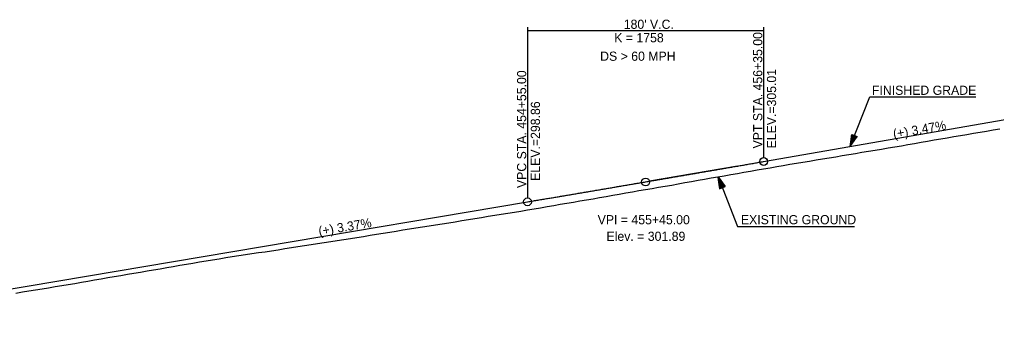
# Model space of a CAD drawing. Extents: x 69 to 2003113, y 512 to 837401.
# Drawn here: x 1923431 to 1924176, y 831396 to 831638 of the extents above; entities that cross this region are included whole.
import ezdxf

# ---------------------------------------------------------------- set-up
doc = ezdxf.new("R2010")
doc.units = 0
for name, color, linetype in [('BR_CENTER LINE BASELINE', 7, 'Continuous'), ('BR_CONCRETE', 7, 'Continuous'), ('BR_GRID DOTS', 7, 'Continuous'), ('BR_GRID LINES', 7, 'Continuous'), ('BR_TEXT', 7, 'Continuous'), ('RD_PD_ALT1_TrvlWay', 7, 'Continuous'), ('RD_SHT_IplotShp', 7, 'Continuous')]:
    doc.layers.add(name, color=color, linetype=linetype)

msp = doc.modelspace()

# ---------------------------------------------------------------- linework, layer by layer
at = {"layer": 'BR_CENTER LINE BASELINE'}
for p, q in [((1923978.08, 831525.87), (1923911.08, 831514.25)), ((1923838.11, 831501.95), (1923905.16, 831513.24))]:
    msp.add_line(p, q, dxfattribs=at)
msp.add_circle((1923908.12, 831513.74), 3, dxfattribs=at)
at = {"layer": 'BR_GRID DOTS'}
for p, q in [((1923818.12, 831631.85), (1923818.12, 831501.59)), ((1923818.12, 831629.35), (1923998.12, 831629.35)), ((1923998.12, 831631.85), (1923998.12, 831532.35))]:
    msp.add_line(p, q, dxfattribs=at)
for centre in [(1923998.12, 831529.35), (1923818.12, 831498.59)]:
    msp.add_circle(centre, 3, dxfattribs=at)
at = {"layer": 'BR_GRID LINES'}
for p, q in [((1923998.12, 831529.35), (1924188.13, 831562.31)), ((1923208.12, 831395.9), (1923818.12, 831498.59))]:
    msp.add_line(p, q, dxfattribs=at)
msp.add_spline([(1923818.12, 831498.59), (1923821.72, 831499.19), (1923825.32, 831499.8), (1923828.92, 831500.41), (1923832.52, 831501.02), (1923836.12, 831501.62), (1923839.72, 831502.23), (1923843.32, 831502.84), (1923846.92, 831503.45), (1923850.52, 831504.06), (1923854.12, 831504.67), (1923857.72, 831505.28), (1923861.32, 831505.89), (1923864.92, 831506.5), (1923868.52, 831507.11), (1923872.12, 831507.72), (1923875.72, 831508.33), (1923879.32, 831508.94), (1923882.92, 831509.56), (1923886.52, 831510.17), (1923890.12, 831510.78), (1923893.72, 831511.4), (1923897.32, 831512.01), (1923900.92, 831512.62), (1923904.52, 831513.24), (1923908.12, 831513.85), (1923911.72, 831514.47), (1923915.32, 831515.08), (1923918.92, 831515.7), (1923922.52, 831516.32), (1923926.12, 831516.93), (1923929.72, 831517.55), (1923933.32, 831518.17), (1923936.92, 831518.79), (1923940.52, 831519.41), (1923944.12, 831520.02), (1923947.72, 831520.64), (1923951.32, 831521.26), (1923954.92, 831521.88), (1923958.52, 831522.5), (1923962.12, 831523.12), (1923965.72, 831523.74), (1923969.32, 831524.37), (1923972.92, 831524.99), (1923976.52, 831525.61), (1923980.12, 831526.23), (1923983.72, 831526.85), (1923987.32, 831527.48), (1923990.92, 831528.1), (1923994.52, 831528.73), (1923998.12, 831529.35)], degree=3, dxfattribs=at)
at = {"layer": 'BR_TEXT'}
for points in [[(1923863.08, 831500.14), (1923868.08, 831501), (1923873.08, 831501.85), (1923878.08, 831502.7), (1923883.08, 831503.56), (1923888.08, 831504.45), (1923893.08, 831505.35), (1923898.08, 831506.25), (1923903.08, 831507.12), (1923908.08, 831507.98), (1923913.08, 831508.83), (1923918.08, 831509.7), (1923923.08, 831510.57), (1923928.08, 831511.43), (1923933.08, 831512.35), (1923938.08, 831513.31), (1923943.08, 831514.22), (1923948.08, 831515.11), (1923953.08, 831515.99), (1923958.08, 831516.84), (1923963.08, 831517.66), (1923968.08, 831518.5), (1923973.08, 831519.36), (1923978.08, 831520.27), (1923983.08, 831521.19), (1923988.08, 831522.07), (1923993.08, 831522.93), (1923998.08, 831523.73), (1924003.08, 831524.63), (1924008.08, 831525.53), (1924013.08, 831526.4), (1924018.08, 831527.24), (1924023.08, 831528.07), (1924028.08, 831528.89), (1924033.08, 831529.71), (1924038.08, 831530.53), (1924043.08, 831531.35), (1924048.08, 831532.18), (1924053.08, 831533.01), (1924058.08, 831533.86), (1924063.08, 831534.73), (1924068.08, 831535.58), (1924073.08, 831536.41), (1924078.08, 831537.22), (1924083.08, 831538.02), (1924088.08, 831538.84), (1924093.08, 831539.68), (1924098.08, 831540.55), (1924103.08, 831541.43), (1924108.08, 831542.3), (1924113.08, 831543.2), (1924118.08, 831544.12), (1924123.08, 831544.97), (1924128.08, 831545.79), (1924133.08, 831546.63), (1924138.08, 831547.5), (1924143.08, 831548.37), (1924148.08, 831549.22), (1924153.08, 831550.06), (1924158.08, 831550.9), (1924163.08, 831551.73), (1924168.08, 831552.54), (1924173.08, 831553.44), (1924178.08, 831554.32)], [(1923428.08, 831429.02), (1923433.08, 831429.85), (1923438.08, 831430.68), (1923443.08, 831431.49), (1923448.08, 831432.3), (1923453.08, 831433.12), (1923458.08, 831433.9), (1923463.08, 831434.72), (1923468.08, 831435.53), (1923473.08, 831436.36), (1923478.08, 831437.26), (1923483.08, 831438.14), (1923488.08, 831439.01), (1923493.08, 831439.89), (1923498.08, 831440.78), (1923503.08, 831441.67), (1923508.08, 831442.45), (1923513.08, 831443.31), (1923518.08, 831444.16), (1923523.08, 831444.99), (1923528.08, 831445.85), (1923533.08, 831446.74), (1923538.08, 831447.61), (1923543.08, 831448.48), (1923548.08, 831449.35), (1923553.08, 831450.23), (1923558.08, 831451.07), (1923563.08, 831451.9), (1923568.08, 831452.74), (1923573.08, 831453.58), (1923578.08, 831454.41), (1923583.08, 831455.22), (1923588.08, 831456.03), (1923593.08, 831456.83), (1923598.08, 831457.63), (1923603.08, 831458.4), (1923608.08, 831459.12), (1923613.08, 831459.84), (1923618.08, 831460.57), (1923623.08, 831461.34), (1923628.08, 831462.11), (1923633.08, 831462.91), (1923638.08, 831463.68), (1923643.08, 831464.44), (1923648.08, 831465.2), (1923653.08, 831465.95), (1923658.08, 831466.72), (1923663.08, 831467.49), (1923668.08, 831468.28), (1923673.08, 831469.03), (1923678.08, 831469.77), (1923683.08, 831470.58), (1923688.08, 831471.4), (1923693.08, 831472.22), (1923698.08, 831473.05), (1923703.08, 831473.91), (1923708.08, 831474.72), (1923713.08, 831475.53), (1923718.08, 831476.32), (1923723.08, 831477.12), (1923728.08, 831477.91), (1923733.08, 831478.72), (1923738.08, 831479.53), (1923743.08, 831480.3), (1923748.08, 831481.07), (1923753.08, 831481.84), (1923758.08, 831482.64), (1923763.08, 831483.46), (1923768.08, 831484.28), (1923773.08, 831485.1), (1923778.08, 831485.93), (1923783.08, 831486.76), (1923788.08, 831487.6), (1923793.08, 831488.44), (1923798.08, 831489.26), (1923803.08, 831490.07), (1923808.08, 831490.82), (1923813.08, 831491.6), (1923818.08, 831492.44), (1923823.08, 831493.29), (1923828.08, 831494.13), (1923833.08, 831494.98), (1923838.08, 831495.84), (1923843.08, 831496.7), (1923848.08, 831497.55), (1923853.08, 831498.41), (1923858.08, 831499.27), (1923863.08, 831500.14)]]:
    msp.add_lwpolyline(points, dxfattribs=at)
at = {"layer": 'RD_PD_ALT1_TrvlWay'}
for p, q in [((1924064.05, 831540.78), (1924079.02, 831578.74)), ((1924079.02, 831578.74), (1924159.8, 831578.74)), ((1924064.05, 831540.78), (1924065.26, 831549.98)), ((1924064.05, 831540.78), (1924065.26, 831549.98)), ((1924067.35, 831549.16), (1924064.05, 831540.78)), ((1924067.35, 831549.16), (1924064.05, 831540.78)), ((1924064.05, 831540.78), (1924069.45, 831548.33)), ((1924064.05, 831540.78), (1924069.45, 831548.33)), ((1924065.26, 831549.98), (1924069.45, 831548.33)), ((1924065.26, 831549.98), (1924069.45, 831548.33)), ((1923963.35, 831517.72), (1923978.31, 831479.77)), ((1923966.65, 831509.35), (1923963.35, 831517.72)), ((1923963.35, 831517.72), (1923968.74, 831510.17)), ((1923963.35, 831517.72), (1923964.56, 831508.52)), ((1923964.56, 831508.52), (1923968.74, 831510.17)), ((1923978.31, 831479.77), (1924067.5, 831479.77))]:
    msp.add_line(p, q, dxfattribs=at)
for points in [[(1924067.25, 831549.08), (1924064.18, 831541.28), (1924067.22, 831549.15), (1924064.25, 831541.67), (1924067.12, 831549.15), (1924064.28, 831541.94), (1924067.01, 831549.17), (1924064.31, 831542.27), (1924066.93, 831549.22), (1924064.38, 831542.76), (1924066.82, 831549.29), (1924064.47, 831543.29), (1924066.7, 831549.29), (1924064.53, 831543.69), (1924066.62, 831549.35), (1924064.59, 831544.14), (1924066.51, 831549.33), (1924064.64, 831544.54), (1924066.45, 831549.43), (1924064.68, 831544.89), (1924066.32, 831549.44), (1924064.74, 831545.38), (1924066.22, 831549.5), (1924064.85, 831545.98), (1924066.12, 831549.56), (1924064.86, 831546.4), (1924066.02, 831549.6), (1924064.94, 831547.02), (1924065.9, 831549.61), (1924065.04, 831547.53), (1924065.8, 831549.71), (1924065.09, 831547.97), (1924065.7, 831549.71), (1924065.13, 831548.37), (1924065.62, 831549.8), (1924065.21, 831548.86), (1924065.5, 831549.77), (1924065.28, 831549.41), (1924065.39, 831549.77)], [(1924067.25, 831549.08), (1924064.18, 831541.28), (1924067.22, 831549.15), (1924064.25, 831541.67), (1924067.12, 831549.15), (1924064.28, 831541.94), (1924067.01, 831549.17), (1924064.31, 831542.27), (1924066.93, 831549.22), (1924064.38, 831542.76), (1924066.82, 831549.29), (1924064.47, 831543.29), (1924066.7, 831549.29), (1924064.53, 831543.69), (1924066.62, 831549.35), (1924064.59, 831544.14), (1924066.51, 831549.33), (1924064.64, 831544.54), (1924066.45, 831549.43), (1924064.68, 831544.89), (1924066.32, 831549.44), (1924064.74, 831545.38), (1924066.22, 831549.5), (1924064.85, 831545.98), (1924066.12, 831549.56), (1924064.86, 831546.4), (1924066.02, 831549.6), (1924064.94, 831547.02), (1924065.9, 831549.61), (1924065.04, 831547.53), (1924065.8, 831549.71), (1924065.09, 831547.97), (1924065.7, 831549.71), (1924065.13, 831548.37), (1924065.62, 831549.8), (1924065.21, 831548.86), (1924065.5, 831549.77), (1924065.28, 831549.41), (1924065.39, 831549.77)], [(1924064.33, 831541.3), (1924067.37, 831549.03), (1924064.49, 831541.56), (1924067.48, 831548.99), (1924064.64, 831541.8), (1924067.56, 831548.99), (1924064.83, 831542.01), (1924067.62, 831548.95), (1924065.03, 831542.27), (1924067.72, 831548.93), (1924065.21, 831542.52), (1924067.79, 831548.91), (1924065.42, 831542.81), (1924067.88, 831548.89), (1924065.67, 831543.18), (1924067.99, 831548.82), (1924065.87, 831543.5), (1924068.08, 831548.83), (1924066.1, 831543.83), (1924068.16, 831548.78), (1924066.34, 831544.13), (1924068.24, 831548.75), (1924066.58, 831544.48), (1924068.29, 831548.67), (1924066.9, 831544.93), (1924068.39, 831548.67), (1924067.13, 831545.22), (1924068.48, 831548.67), (1924067.43, 831545.61), (1924068.55, 831548.61), (1924067.67, 831546.01), (1924068.65, 831548.55), (1924067.89, 831546.32), (1924068.73, 831548.45), (1924068.14, 831546.6), (1924068.8, 831548.43), (1924068.43, 831547.07), (1924068.95, 831548.45), (1924068.61, 831547.34), (1924069.09, 831548.39), (1924068.8, 831547.51), (1924069.19, 831548.25), (1924069.31, 831548.3), (1924069.16, 831548.27)], [(1924064.33, 831541.3), (1924067.37, 831549.03), (1924064.49, 831541.56), (1924067.48, 831548.99), (1924064.64, 831541.8), (1924067.56, 831548.99), (1924064.83, 831542.01), (1924067.62, 831548.95), (1924065.03, 831542.27), (1924067.72, 831548.93), (1924065.21, 831542.52), (1924067.79, 831548.91), (1924065.42, 831542.81), (1924067.88, 831548.89), (1924065.67, 831543.18), (1924067.99, 831548.82), (1924065.87, 831543.5), (1924068.08, 831548.83), (1924066.1, 831543.83), (1924068.16, 831548.78), (1924066.34, 831544.13), (1924068.24, 831548.75), (1924066.58, 831544.48), (1924068.29, 831548.67), (1924066.9, 831544.93), (1924068.39, 831548.67), (1924067.13, 831545.22), (1924068.48, 831548.67), (1924067.43, 831545.61), (1924068.55, 831548.61), (1924067.67, 831546.01), (1924068.65, 831548.55), (1924067.89, 831546.32), (1924068.73, 831548.45), (1924068.14, 831546.6), (1924068.8, 831548.43), (1924068.43, 831547.07), (1924068.95, 831548.45), (1924068.61, 831547.34), (1924069.09, 831548.39), (1924068.8, 831547.51), (1924069.19, 831548.25), (1924069.31, 831548.3), (1924069.16, 831548.27)], [(1923966.55, 831509.43), (1923963.48, 831517.22), (1923966.52, 831509.36), (1923963.55, 831516.83), (1923966.42, 831509.36), (1923963.58, 831516.56), (1923966.31, 831509.33), (1923963.61, 831516.23), (1923966.23, 831509.28), (1923963.68, 831515.74), (1923966.11, 831509.22), (1923963.77, 831515.22), (1923965.99, 831509.21), (1923963.82, 831514.82), (1923965.91, 831509.16), (1923963.88, 831514.36), (1923965.81, 831509.18), (1923963.94, 831513.96), (1923965.75, 831509.07), (1923963.98, 831513.62), (1923965.61, 831509.06), (1923964.03, 831513.12), (1923965.52, 831509), (1923964.15, 831512.52), (1923965.42, 831508.94), (1923964.15, 831512.11), (1923965.31, 831508.9), (1923964.24, 831511.48), (1923965.2, 831508.9), (1923964.34, 831510.98), (1923965.1, 831508.8), (1923964.39, 831510.54), (1923965, 831508.8), (1923964.43, 831510.13), (1923964.91, 831508.7), (1923964.5, 831509.64), (1923964.8, 831508.74), (1923964.58, 831509.09), (1923964.68, 831508.73)], [(1923963.62, 831517.2), (1923966.67, 831509.48), (1923963.79, 831516.95), (1923966.77, 831509.52), (1923963.94, 831516.71), (1923966.86, 831509.51), (1923964.12, 831516.5), (1923966.92, 831509.55), (1923964.32, 831516.24), (1923967.01, 831509.57), (1923964.5, 831515.99), (1923967.08, 831509.6), (1923964.72, 831515.69), (1923967.17, 831509.62), (1923964.96, 831515.33), (1923967.29, 831509.68), (1923965.17, 831515.01), (1923967.37, 831509.67), (1923965.4, 831514.68), (1923967.45, 831509.72), (1923965.64, 831514.37), (1923967.54, 831509.76), (1923965.88, 831514.03), (1923967.59, 831509.84), (1923966.2, 831513.57), (1923967.69, 831509.84), (1923966.43, 831513.28), (1923967.77, 831509.83), (1923966.72, 831512.9), (1923967.84, 831509.9), (1923966.96, 831512.49), (1923967.94, 831509.96), (1923967.18, 831512.18), (1923968.02, 831510.05), (1923967.44, 831511.9), (1923968.09, 831510.08), (1923967.72, 831511.43), (1923968.24, 831510.06), (1923967.91, 831511.16), (1923968.38, 831510.11), (1923968.09, 831511), (1923968.49, 831510.25), (1923968.61, 831510.2), (1923968.45, 831510.24)]]:
    msp.add_lwpolyline(points, dxfattribs=at)

# ---------------------------------------------------------------- texts
at = {"layer": 'BR_CENTER LINE BASELINE'}
for s, rotation, p in [('(+) 3.47%', 9.84025, (1924097.4, 831546.87)), ('(+) 3.37%', 9.55528, (1923659.39, 831472.69))]:
    msp.add_text(s, height=7, rotation=rotation, dxfattribs=at).set_placement(p)
at = {"layer": 'BR_CONCRETE'}
for s, p in [('VPT STA. 456+35.00 ', (1923997.12, 831539.35)), ('VPC STA. 454+55.00 ', (1923817.12, 831509.11)), ('ELEV.=305.01', (1924007.62, 831539.35)), ('ELEV.=298.86', (1923827.62, 831514.6))]:
    msp.add_text(s, height=7, rotation=90, dxfattribs=at).set_placement(p)
at = {"layer": 'BR_GRID DOTS'}
for s, p in [("180' V.C.", (1923891.48, 831630.55)), ('K = 1758', (1923884.21, 831620.26)), ('DS > 60 MPH', (1923873.49, 831606.19))]:
    msp.add_text(s, height=7, dxfattribs=at).set_placement(p)
at = {"layer": 'RD_PD_ALT1_TrvlWay'}
for s, p in [('FINISHED GRADE', (1924080.66, 831580.21)), ('EXISTING GROUND', (1923980.77, 831481.5))]:
    msp.add_text(s, height=7, dxfattribs=at).set_placement(p)
at = {"layer": 'RD_SHT_IplotShp'}
for s, p in [('VPI = 455+45.00', (1923871.58, 831481.47)), ('Elev. = 301.89', (1923878.32, 831468.83))]:
    msp.add_text(s, height=7, dxfattribs=at).set_placement(p)

doc.saveas('drawing.dxf')
